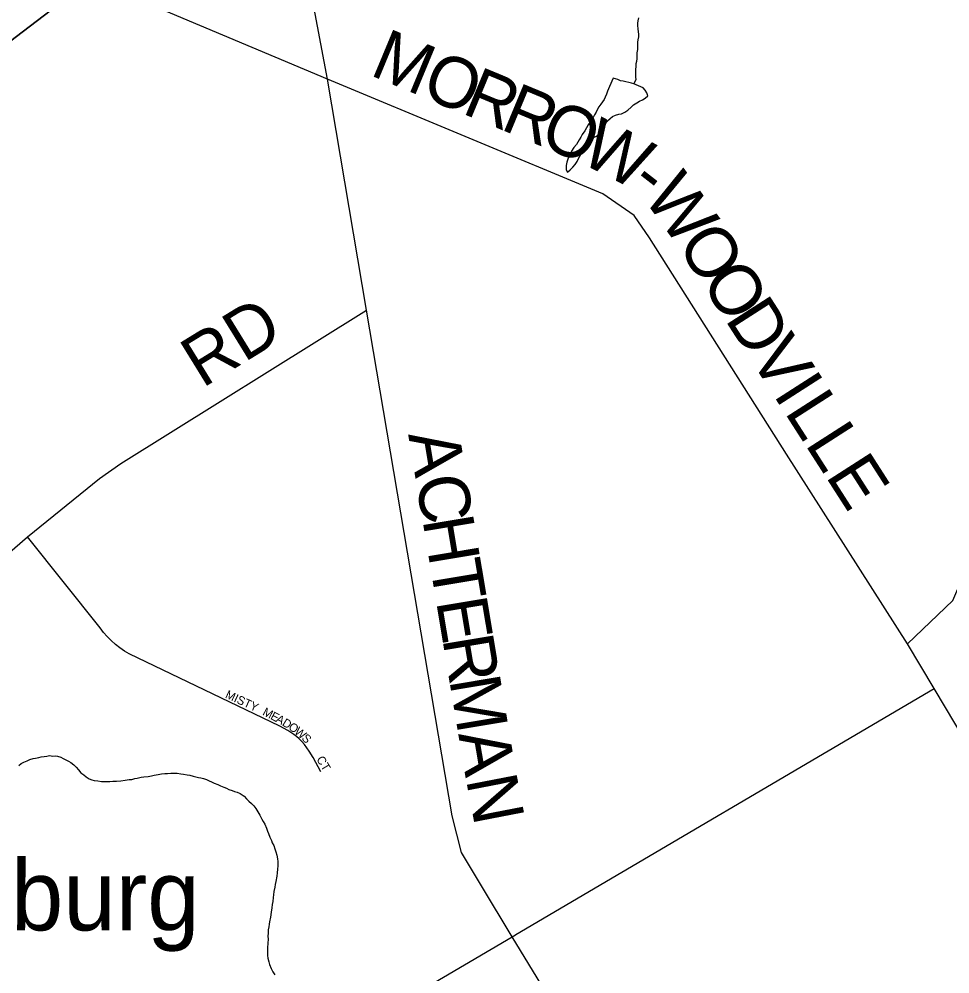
# Model space of a CAD drawing. Extents: x 1310247 to 1664935, y 284496 to 704931.
# Drawn here: x 1512676 to 1518179, y 480448 to 486092 of the extents above; entities that cross this region are included whole.
import ezdxf

# ---------------------------------------------------------------- set-up
doc = ezdxf.new("R2010")
doc.units = 0
for name, color, linetype in [('GM_P_State_Location', 7, 'Continuous'), ('GM_X_Adjacent_County', 7, 'Continuous'), ('GM_X_County_Road_Text', 7, 'Continuous'), ('GM_X_County_Subdivision_Text', 7, 'Continuous'), ('GM_X_Interstate_Route', 7, 'Continuous'), ('GM_X_Minor_River', 7, 'Continuous'), ('GM_X_Minor_River_Text', 7, 'Continuous'), ('GM_X_State_Location', 7, 'Continuous'), ('GM_X_Township_Road', 7, 'Continuous'), ('GM_X_Township_Subdivision', 7, 'Continuous')]:
    doc.layers.add(name, color=color, linetype=linetype)

msp = doc.modelspace()

# ---------------------------------------------------------------- linework, layer by layer
at = {"layer": 'GM_X_Adjacent_County'}
for points in [[(1508944.5, 483156.9), (1513099.4, 486326.7), (1514226.6, 487186.7), (1517521, 489700.1)], [(1517521, 489700.1), (1514226.6, 487186.7), (1513099.4, 486326.7), (1508944.5, 483156.9)]]:
    msp.add_lwpolyline(points, dxfattribs=at)
at = {"layer": 'GM_X_County_Road_Text'}
msp.add_lwpolyline([(1519620.1, 479519.3), (1519543.9, 479689.5), (1518086.2, 482133.9), (1517928.7, 482398), (1517212.9, 483520.2), (1516403.1, 484798.2), (1516312.7, 484932), (1516127.9, 485059.2), (1514499.3, 485736.3), (1513434.5, 486184.4), (1513168.3, 486296.4), (1513099.4, 486326.7), (1513095.7, 486328.3)], dxfattribs=at)
at = {"layer": 'GM_X_County_Subdivision_Text'}
for points in [[(1518922.3, 478945.7), (1518846.8, 479038.5), (1518663.6, 479265.9), (1518392, 479500.8), (1518031, 479791.2), (1517873.8, 479885.9), (1517679.7, 479937), (1517523.4, 479957.5), (1517432.8, 479942.9), (1517317.7, 479902.5), (1516435.6, 479495), (1516363.2, 479488.1), (1516319.2, 479500.8), (1516236.5, 479606.4), (1515591.9, 480667.5), (1515409.9, 480969), (1515292.4, 481165.4), (1515235.5, 481382.9), (1514730, 484372), (1514499.3, 485736.3), (1514243.3, 487095.9), (1514226.6, 487186.7), (1514205.6, 487301.5)], [(1517928.7, 482398), (1518195.8, 482654.6), (1518377.1, 483079), (1518422.8, 483435.3), (1518446.1, 484680.3), (1518474.3, 484946.6), (1518470.8, 485107.1), (1518389.8, 485326.9), (1518353.6, 485453.9), (1518360.8, 485527.9), (1518457.3, 485662.8), (1518490.7, 485740.5), (1518490.4, 485854.8), (1518554.2, 485980.9)], [(1512213.4, 482587.5), (1512726.2, 483031.1), (1513151.2, 483376.6), (1513277.1, 483464.9), (1514730, 484372)], [(1515612.7, 480679.7), (1518086.2, 482133.9)], [(1513334, 479148.4), (1514171.8, 479746.7), (1514255, 479801.6), (1514360, 479834.1), (1514406.6, 479863.4), (1514486.3, 479952.5), (1514535.7, 480023.9), (1514621.1, 480096.8), (1515591.9, 480667.5), (1515611.1, 480678.8), (1515612.7, 480679.7)]]:
    msp.add_lwpolyline(points, dxfattribs=at)
at = {"layer": 'GM_X_Minor_River'}
for points in [[(1516188.2, 485742.8), (1516166.9, 485693.1), (1516160.5, 485679.2), (1516154.2, 485665.3), (1516147.7, 485647.4), (1516141.3, 485631.5), (1516134.9, 485617.6), (1516124.5, 485603.8), (1516116.1, 485590), (1516103.7, 485574.2), (1516095.3, 485560.4), (1516086.8, 485542.6), (1516078.4, 485526.7), (1516067.9, 485506.9), (1516053.3, 485487.2), (1516040.8, 485467.4), (1516030.3, 485449.6), (1516019.8, 485431.8), (1516005.2, 485410.1), (1515996.8, 485394.2), (1515986.3, 485378.4), (1515971.6, 485350.7), (1515955.1, 485333), (1515942.5, 485311.3), (1515929.8, 485287.5), (1515919.2, 485263.7), (1515914.7, 485245.7), (1515910.2, 485225.8), (1515909.6, 485201.7), (1515917.3, 485187.5), (1515933.7, 485201.1), (1515950.2, 485216.8), (1515962.6, 485232.5), (1515975.1, 485250.3), (1515983.6, 485268.2), (1515992, 485282), (1516000.4, 485299.8), (1516004.8, 485313.8), (1516013.3, 485331.6), (1516021.8, 485349.5), (1516032.2, 485365.3), (1516054.7, 485382.8), (1516071, 485392.5), (1516089.3, 485400), (1516109.7, 485413.6), (1516122.2, 485431.3), (1516128.6, 485445.2), (1516139.1, 485463), (1516145.5, 485476.9), (1516153.8, 485490.8), (1516170.3, 485504.4), (1516184.6, 485516.1), (1516200.9, 485523.8), (1516221.1, 485529.3), (1516237.3, 485532.9), (1516257.6, 485542.4), (1516273.9, 485554.1), (1516294.5, 485571.7), (1516308.9, 485585.4), (1516327.2, 485597), (1516343.5, 485606.6), (1516361.8, 485614.2), (1516378.1, 485623.8), (1516392.5, 485637.5), (1516387, 485655.7), (1516377.3, 485672), (1516365.6, 485686.3), (1516337.5, 485698.2)], [(1516310.3, 485709.7), (1516310, 485709.7), (1516296, 485714.1), (1516280, 485716.5), (1516262, 485720.9), (1516248.1, 485725.3), (1516232, 485727.6), (1516216.1, 485734.1), (1516202.2, 485738.4), (1516188.2, 485742.8)], [(1516337.5, 485698.2), (1516310.3, 485709.7)]]:
    msp.add_lwpolyline(points, dxfattribs=at)
at = {"layer": 'GM_X_Minor_River_Text'}
for points in [[(1516337.7, 486100.3), (1516333.3, 486082.4), (1516332.9, 486068.3), (1516332.6, 486054.3), (1516334.1, 486034.2), (1516335.6, 486016.1), (1516337.3, 486002), (1516336.9, 485988), (1516334.5, 485970), (1516332.1, 485956), (1516331.8, 485942), (1516331.4, 485927.9), (1516331, 485911.9), (1516328.5, 485891.9), (1516328.1, 485875.8), (1516327.7, 485859.8), (1516325.3, 485841.8), (1516322.9, 485827.8), (1516322.5, 485809.7), (1516320.1, 485795.8), (1516319.8, 485781.7), (1516319.3, 485763.7), (1516321, 485749.6), (1516322.6, 485735.5), (1516310.3, 485709.7)], [(1512674.6, 481680.1), (1512688.9, 481691.8), (1512703.2, 481699.4), (1512723.5, 481707), (1512739.7, 481714.6), (1512759.9, 481720.1), (1512774.1, 481723.8), (1512792.3, 481727.4), (1512806.4, 481731.1), (1512824.5, 481732.6), (1512840.7, 481734.2), (1512856.8, 481737.9), (1512874.8, 481735.4), (1512888.9, 481737.1), (1512902.9, 481734.8), (1512922.9, 481728.2), (1512936.8, 481721.9), (1512952.6, 481713.5), (1512968.5, 481705.1), (1512982.3, 481696.7)], [(1512982.3, 481696.7), (1513000.1, 481684.2), (1513013.8, 481669.9), (1513027.5, 481653.5), (1513041.1, 481637.1), (1513058.9, 481624.6), (1513072.7, 481612.3), (1513090.5, 481601.8), (1513106.4, 481595.4), (1513120.4, 481591), (1513142.4, 481588.5), (1513162.4, 481586), (1513176.5, 481585.7), (1513194.5, 481585.2), (1513212.6, 481584.8), (1513230.7, 481586.4), (1513252.9, 481587.9), (1513277, 481589.3), (1513303.2, 481592.7), (1513327.4, 481596.1), (1513343.5, 481597.7), (1513359.7, 481603.3), (1513373.8, 481605), (1513398.1, 481610.4), (1513414.2, 481612.1), (1513438.4, 481615.5), (1513458.5, 481619), (1513474.7, 481622.6), (1513498.9, 481626.1), (1513517.1, 481629.6), (1513537.2, 481633.2), (1513553.3, 481632.8), (1513573.4, 481634.3), (1513591.5, 481633.9), (1513611.6, 481633.4), (1513631.6, 481630.9), (1513647.6, 481628.5), (1513669.6, 481624), (1513685.6, 481621.6), (1513705.6, 481617.1), (1513721.6, 481612.7), (1513737.5, 481608.3), (1513751.5, 481605.9), (1513765.5, 481603.6), (1513783.4, 481597.1), (1513799.3, 481588.7), (1513813.2, 481582.4), (1513829.1, 481576), (1513851, 481567.4), (1513866.9, 481559), (1513886.8, 481552.5), (1513902.7, 481546.1), (1513916.6, 481537.7), (1513936.5, 481531.2), (1513950.4, 481526.9), (1513964.4, 481522.5), (1513982.3, 481514.1), (1514006, 481497.5), (1514019.7, 481483.1), (1514033.4, 481468.7), (1514049.1, 481454.3), (1514062.9, 481441.9), (1514076.5, 481425.5), (1514088.1, 481405.2), (1514099.7, 481386.9), (1514111.1, 481362.5), (1514118.8, 481348.3), (1514128.4, 481332), (1514137.9, 481309.7), (1514145.5, 481291.4), (1514151.2, 481277.3), (1514158.7, 481257), (1514168.3, 481236.7), (1514171.9, 481222.6), (1514181.6, 481206.3), (1514187.1, 481186.1), (1514194.8, 481169.9), (1514200.3, 481149.7), (1514203.7, 481127.5), (1514205.4, 481111.4), (1514204.8, 481087.3), (1514204.3, 481067.3), (1514201.7, 481045.3), (1514199.2, 481025.3), (1514194.4, 480993.3), (1514189.9, 480975.3), (1514187.6, 480961.4), (1514182.9, 480935.4), (1514180.4, 480915.4), (1514178, 480899.4), (1514175.4, 480875.4), (1514173, 480857.4), (1514170.5, 480837.4), (1514165.9, 480813.4), (1514163.1, 480783.4), (1514156.4, 480755.4), (1514154, 480741.4), (1514151.6, 480725.5), (1514149.2, 480707.5), (1514148.7, 480689.4), (1514146.3, 480671.4)], [(1514146.3, 480671.4), (1514147.8, 480653.3), (1514147.2, 480629.2), (1514144.5, 480601.2), (1514144, 480581.2), (1514145.5, 480557), (1514147.1, 480541), (1514152.5, 480518.8), (1514156.2, 480502.6), (1514165.6, 480480.3), (1514175.2, 480460), (1514188.8, 480441.6)]]:
    msp.add_lwpolyline(points, dxfattribs=at)
at = {"layer": 'GM_X_State_Location'}
msp.add_lwpolyline([(1514459.9, 481641.3), (1514415.5, 481726), (1514391.2, 481764), (1514377.7, 481784.8), (1514362.8, 481804.5), (1514348, 481821.4), (1514332, 481837.3), (1514316.4, 481850.9), (1514300.1, 481863.5), (1514282.9, 481875.2), (1514264.9, 481886), (1514217.1, 481912.9), (1513327.1, 482339.2), (1513298.7, 482356.3), (1513271.3, 482375.1), (1513245.2, 482395.7), (1513220.5, 482417.8), (1513197.2, 482441.4), (1513175.4, 482466.5), (1513155.2, 482492.8), (1512726.2, 483031.1)], dxfattribs=at)

# ---------------------------------------------------------------- texts
at = {"layer": 'GM_P_State_Location'}
for s, rotation, p in [('MISTY', 335.2263, (1513890.9, 482081.9)), ('M', 332.4739, (1514111.3, 481980.6)), ('E', 332.4577, (1514158.1, 481956.2)), ('A', 331.3424, (1514189.1, 481940)), ('D', 328.1591, (1514227.1, 481919.3)), ('O', 327.1466, (1514264.3, 481896.2)), ('W', 320.0351, (1514299.9, 481873.3)), ('S', 314.5364, (1514342.8, 481837.4)), ('CT', 300.9616, (1514431.8, 481717.4))]:
    msp.add_text(s, height=50, rotation=rotation, dxfattribs=at).set_placement(p)
at = {"layer": 'GM_X_Interstate_Route'}
msp.add_text('Rossburg', height=417, rotation=0, dxfattribs=at).set_placement((1511357, 480704.8))
at = {"layer": 'GM_X_Township_Road'}
for s, rotation, p in [('M', 337.4444, (1514741.8, 485764)), ('O', 337.4409, (1515042.5, 485639.1)), ('R', 337.4412, (1515286.3, 485537.8)), ('R', 337.4441, (1515513.9, 485443.3)), ('O', 337.3936, (1515741.4, 485348.8)), ('W', 333.117, (1515979.7, 485249.8)), ('-', 322.0607, (1516276.8, 485100.9)), ('W', 305.8706, (1516358.5, 485041.2)), ('O', 302.6858, (1516559.7, 484763.1)), ('O', 302.6882, (1516702.3, 484540.9)), ('D', 302.6882, (1516844.8, 484318.7)), ('V', 302.6882, (1516987.4, 484096.6)), ('I', 302.69, (1517130, 483874.4)), ('L', 302.6868, (1517196.5, 483770.7)), ('L', 302.6858, (1517317.7, 483581.8)), ('E', 302.6858, (1517438.9, 483392.9))]:
    msp.add_text(s, height=300, rotation=rotation, dxfattribs=at).set_placement(p)
at = {"layer": 'GM_X_Township_Subdivision'}
for s, rotation, p in [('RD', 31.6394, (1513759.1, 483907.4)), ('A', 279.5001, (1514975.8, 483637.3)), ('C', 279.4964, (1515019.3, 483376.9)), ('H', 279.4998, (1515060, 483133.9)), ('T', 279.5006, (1515103.6, 482873.5)), ('E', 279.4976, (1515140.6, 482652.2)), ('R', 279.5003, (1515177.6, 482430.8)), ('M', 279.4995, (1515218.3, 482187.8)), ('A', 279.5211, (1515272.1, 481866.6)), ('N', 280.9482, (1515317.2, 481598.2))]:
    msp.add_text(s, height=300, rotation=rotation, dxfattribs=at).set_placement(p)

doc.saveas('drawing.dxf')
